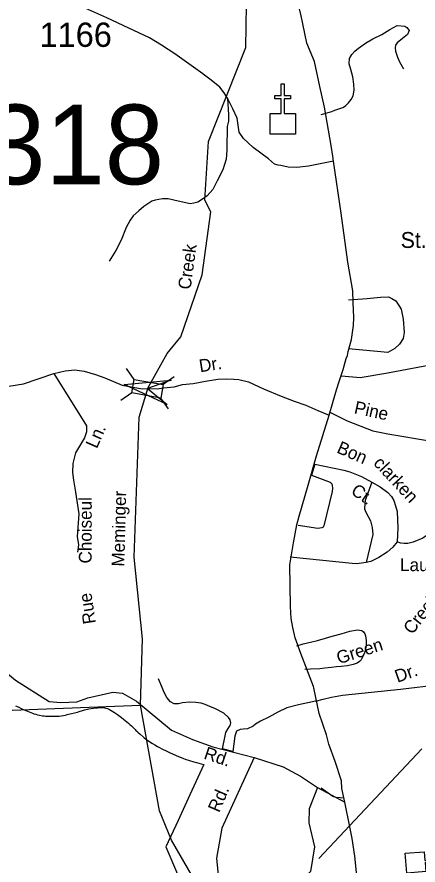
# Model space of a CAD drawing. Extents: x 884530 to 1028605, y 526725 to 653634.
# Drawn here: x 971226 to 973288, y 571686 to 576051 of the extents above; entities that cross this region are included whole.
import ezdxf

# ---------------------------------------------------------------- set-up
doc = ezdxf.new("R2010")
doc.units = 0
for name, color, linetype in [('Exist Boundary Land Use Park National US Park Service', 7, 'Continuous'), ('Exist Cultural Church CELL', 7, 'Continuous'), ('Exist Cultural Church Label', 7, 'Continuous'), ('Exist Cultural Educational Facility Elementary CELL', 7, 'Continuous'), ('Exist Hydrographic Creek Single Shore', 7, 'Continuous'), ('Exist Hydrographic Creek Single Shore Label', 7, 'Continuous'), ('Exist Hydrographic Misc Water Feature', 7, 'Continuous'), ('Exist Road Non-System Type 51', 7, 'Continuous'), ('Exist Road Non-System Type 51 Label', 7, 'Continuous'), ('Exist Road Primary NC Attributed', 7, 'Continuous'), ('Exist Road Secondary Structure Standard Bridge Attributed CELL', 7, 'Continuous'), ('Exist Road Secondary Structure Standard Bridge CELL', 7, 'Continuous'), ('Exist Road Secondary Structure Standard Bridge Number Label', 7, 'Continuous'), ('Exist Road Secondary Type 51 Attributed', 7, 'Continuous'), ('Exist Road Secondary Type 51 Label', 7, 'Continuous'), ('Exist Road Secondary Type 51 Number Label', 7, 'Continuous')]:
    doc.layers.add(name, color=color, linetype=linetype)

msp = doc.modelspace()

# ---------------------------------------------------------------- linework, layer by layer
at = {"layer": 'Exist Boundary Land Use Park National US Park Service'}
for points in [[(971218.8, 572506.1), (971231, 572500), (971250.8, 572490.6)], [(971250.8, 572490.6), (971261.9, 572485.7), (971288.9, 572475.2), (971305.6, 572468.3), (971313, 572465.5), (971322.1, 572462.6), (971331.7, 572460.1), (971341.2, 572458), (971357.1, 572454.9), (971365, 572453.8), (971372.8, 572452.9), (971382.4, 572452.4), (971400.4, 572452.1), (971424.6, 572452.4), (971433.2, 572452.7), (971442.7, 572453.4), (971453.1, 572454.6), (971464.4, 572456.5), (971474.8, 572458.5), (971484.2, 572460.5), (971505.8, 572465.6), (971521.3, 572469.6), (971536, 572473.8), (971545.4, 572476.8), (971563, 572482.7), (971572, 572485.3), (971582, 572487.6), (971595.2, 572490.4), (971607.8, 572492.3), (971632.2, 572495.3), (971640.7, 572496.2), (971655.4, 572497), (971669.3, 572497.4), (971672.4, 572497.3), (971676.5, 572496.3), (971682.4, 572494.6), (971691, 572491.7), (971693.9, 572490.4), (971701.5, 572486.7), (971710.1, 572482), (971718.7, 572476.9), (971727.3, 572471.6), (971731.5, 572468.9), (971742.2, 572461.3), (971762.9, 572446), (971774, 572437.1), (971798.3, 572416.9), (971806.5, 572410.2), (971814.2, 572403.4), (971819.2, 572398.6), (971823.2, 572394.6), (971833.9, 572383.4), (971837.2, 572379.8), (971842, 572375.1), (971847.4, 572369.8), (971858.7, 572359.7), (971874, 572346.6), (971879.7, 572342), (971892, 572332.8), (971909, 572321.2), (971921.9, 572312.8), (971934.7, 572304.8), (971947.9, 572297), (971959.1, 572290.7), (971970.1, 572285), (971996, 572272.1), (972010.6, 572265.2), (972043.8, 572250.2), (972056.7, 572245), (972069.9, 572239.9), (972081.5, 572235.6), (972091.3, 572232.1), (972135.8, 572217.8), (972149.5, 572213.7), (972173.5, 572207.1), (972185.7, 572203.6), (972114.4, 572048.4), (972054.3, 571916.3), (971991.8, 571780.9), (972055.9, 571626.7)]]:
    msp.add_lwpolyline(points, dxfattribs=at)
at = {"layer": 'Exist Cultural Church CELL'}
msp.add_lwpolyline([(972526.8, 575554.6), (972583.7, 575554.7), (972583.7, 575630.9), (972551.7, 575630.9), (972551.7, 575646.9), (972583.7, 575646.9), (972583.7, 575707), (972599.7, 575707), (972599.7, 575646.9), (972631.7, 575646.9), (972631.7, 575630.9), (972599.7, 575630.9), (972599.7, 575554.7), (972657.4, 575554.6), (972657.4, 575448.2), (972526.8, 575448.2)], close=True, dxfattribs=at)
at = {"layer": 'Exist Cultural Educational Facility Elementary CELL'}
msp.add_lwpolyline([(973222.2, 571746.8), (973319.7, 571755.2), (973323.7, 571709.4), (973398.5, 571715.9), (973418.6, 571764.8), (973452.6, 571710.9), (973324.5, 571699.8), (973328.5, 571653.9), (973231, 571645.5)], close=True, dxfattribs=at)
at = {"layer": 'Exist Hydrographic Creek Single Shore'}
for points in [[(971860, 572509.4), (971871.8, 572850.4), (971827.9, 573271.4), (971853.3, 573991.6), (971899.7, 574145.2), (971997.9, 574319.5), (972067.4, 574405.3), (972178.5, 574724.7), (972223.1, 575048.7), (972191.7, 575108.4), (972210.5, 575410), (972402.4, 575895), (972409.5, 576334.7), (972487.1, 576415.2), (972690.3, 576499.7), (973092.5, 576657.7), (973234.5, 576664.3), (973251.5, 576753.9), (973473.4, 576911.8), (973652.5, 576903.3)], [(972273.1, 571374.9), (972019.4, 571813.7), (971957.8, 571965.9), (971860, 572509.4)]]:
    msp.add_lwpolyline(points, dxfattribs=at)
at = {"layer": 'Exist Hydrographic Misc Water Feature'}
msp.add_line((971200.3, 572483.3), (971860, 572509.4), dxfattribs=at)
at = {"layer": 'Exist Road Non-System Type 51'}
for p, q in [((972756.5, 573750.4), (972740, 573692.9)), ((972335.9, 572271.6), (972283.2, 572285.3))]:
    msp.add_line(p, q, dxfattribs=at)
for points in [[(972789.6, 575550), (972832.5, 575562.1), (972844.6, 575565.6), (972860.2, 575571.6), (972886.2, 575580.6), (972900.5, 575585), (972915.5, 575593.5), (972931.2, 575608.7), (972944.7, 575626.9), (972954.3, 575646.2), (972960, 575674.8), (972958.1, 575705.9), (972952, 575743.5), (972942.3, 575780.4), (972933.6, 575810.5), (972935.8, 575838.2), (972947.3, 575857.9), (972963.5, 575875.6), (972981.8, 575891.3), (973017.7, 575917.2), (973055.9, 575939.4), (973101.3, 575961.8), (973143.4, 575986.9), (973181, 576007.1), (973219.3, 576003.4), (973229.6, 575996.8), (973238.1, 575989.1), (973243.2, 575981.1), (973234.7, 575960.9), (973207.3, 575941.1), (973180.5, 575918.8), (973172.7, 575906.5), (973169.7, 575892.6), (973172.1, 575875.3), (973181.7, 575843.8), (973192.2, 575820.2), (973206.1, 575795.9), (973210.3, 575788.9), (973213.2, 575784.1)], [(972308.3, 575634.2), (972313.1, 575547.8), (972312.7, 575515.6), (972306.5, 575487.6), (972306.5, 575447.3), (972304.4, 575416.3), (972304.4, 575366.6), (972301.3, 575319.1), (972283.7, 575264.2), (972255.8, 575208.4), (972232, 575163.4), (972204.1, 575131.3), (972175.2, 575109.6), (972155.6, 575098.2), (972135.9, 575093.1), (972116.3, 575090), (972031.8, 575109.4), (972002.6, 575115.8), (971973.7, 575115.8), (971935.8, 575108.7), (971919.5, 575103.2), (971878.6, 575076), (971852.7, 575054.3), (971823.8, 575028.4), (971807.3, 575005.7), (971787.6, 574967.4), (971761.8, 574903.3), (971733.9, 574849.5), (971699.8, 574794.7)], [(972930.9, 574595.8), (973026.5, 574602.1), (973094.3, 574609.7), (973136.6, 574610.4), (973153.2, 574602.7), (973173.9, 574589.6), (973201.6, 574546.7), (973211.3, 574495.4), (973216.9, 574427.6), (973212, 574397.1), (973192, 574368.1), (973168.5, 574345.2), (973132.5, 574324.4), (972930.7, 574343.7)], [(972894.4, 574204.1), (972991, 574196.4), (973121.9, 574218.1), (973368.7, 574265.2), (973581.8, 574295), (973854.4, 574349.5), (974036.8, 574399.2)], [(971414.7, 574216.8), (971583, 573947.8), (971583.1, 573916.3), (971572.1, 573885.3), (971526.1, 573808.2), (971512.6, 573753), (971511.9, 573707.7), (971515.9, 573667.9), (971526.9, 573605), (971544.4, 573494.9), (971534.9, 573376.8), (971541.6, 573335.2), (971537.6, 573296.3)], [(972837.5, 574015.7), (972924.2, 573972.3), (973056.1, 573921.6), (973133.3, 573905.3), (973357.4, 573867.4), (973394.2, 573854.8)], [(972756.5, 573750.4), (972905.6, 573719.4), (972936.8, 573709.6), (972997.4, 573685.8), (973051, 573657.8)], [(972740, 573692.9), (972836.1, 573657.8), (972844.2, 573648.7), (972847, 573639.5), (972848.9, 573625.5), (972846, 573609.6), (972803.8, 573433.1), (972799.5, 573426.2), (972793, 573421.5), (972772.6, 573418.5), (972672, 573433.9)], [(973051, 573657.8), (973016.7, 573562.2), (973014.2, 573545.5), (973011.9, 573520.1), (973018.8, 573501.9), (973044.1, 573458.2), (973053, 573423.4), (973055.1, 573388), (973021.8, 573243.4)], [(973051, 573657.8), (973093.3, 573632.6), (973133, 573603.3), (973150.8, 573583.3), (973164.2, 573562.2), (973172.9, 573534.7), (973180.4, 573506.7), (973183.9, 573421.6), (973180, 573349.5)], [(973505, 573517.6), (973381.3, 573425.4), (973350.9, 573394.9), (973312.8, 573368.7), (973262.3, 573347.5), (973234.9, 573341.3), (973216.5, 573340.9), (973200.1, 573343.6), (973180, 573349.5)], [(973180, 573349.5), (973158.4, 573322.8), (973129.4, 573296.9), (973086, 573269.6), (973046, 573248.1), (973021.8, 573243.4)], [(973021.8, 573243.4), (972973.6, 573236.6), (972949.5, 573237.9), (972629.7, 573270.5)], [(972664.8, 572814.4), (972697.3, 572825.1), (972742.7, 572835.2), (972770.5, 572842.7), (972812.1, 572854.5), (972846.8, 572864.1), (972893.3, 572876.9), (972937.1, 572889.7), (972976, 572897.2), (972987.2, 572896.1), (972998.5, 572893.5), (973008.1, 572887.1), (973014.5, 572876.9), (973017.1, 572866.3), (973022, 572842.7), (973022, 572812.3), (973012.3, 572778.7), (973000.6, 572753), (972994.8, 572742.4), (972987.8, 572734.3), (972974.4, 572726.3), (972953.6, 572717.8), (972925.9, 572711.8), (972892.5, 572708.2), (972868.2, 572706.1), (972843.7, 572702.8), (972809.4, 572699.6), (972783.3, 572696.4), (972734.2, 572693.8), (972706.4, 572693.2)], [(972283.2, 572285.3), (972295.4, 572352.2), (972300.3, 572368.2), (972311.4, 572388.4), (972321.4, 572404.1), (972324.5, 572418.5), (972322.4, 572433.5), (972313.4, 572446.6), (972289.2, 572468.8), (972246.4, 572490.7), (972216.7, 572502.5), (972194, 572512), (972173.3, 572519), (972145, 572523.9), (972112.8, 572524.5), (972077.1, 572520.7), (972056.2, 572517), (972033.1, 572517), (972015, 572527), (971995.9, 572549.1), (971981.8, 572575.2), (971971.8, 572600.4), (971953.6, 572644.5)], [(972761.2, 572529.5), (972799.9, 572540.3), (972843.4, 572550.1), (972899.6, 572560.7), (973197.4, 572592.1), (973397.9, 572615.4)], [(972761.2, 572529.5), (972721.8, 572521.9), (972672.9, 572511.8), (972612.8, 572495.6), (972567.7, 572472.5), (972521.5, 572447.1), (972477.5, 572427.4), (972452.1, 572411.2), (972439.4, 572402), (972410.6, 572388.1), (972388.7, 572385.8), (972372.5, 572384.6), (972353.9, 572375.4), (972345.9, 572350), (972335.9, 572271.6)], [(972908.2, 572030.2), (972866.5, 572033.7), (972849.9, 572039.6), (972789.3, 572081.5)]]:
    msp.add_lwpolyline(points, dxfattribs=at)
at = {"layer": 'Exist Road Primary NC Attributed'}
for points in [[(972853.3, 575309.1), (972850.2, 575335.2), (972842.1, 575389.5), (972806.8, 575586.7), (972782.6, 575693.6), (972755, 575822.8), (972715.5, 575916.6), (972685.8, 576065.3), (972652.8, 576194.1)], [(972831.8, 574002.5), (972868.6, 574131.6), (972882.1, 574175.2), (972902.3, 574236.6), (972918.3, 574294.1), (972924.8, 574309.8), (972929.4, 574329.7), (972945.6, 574391.2), (972956.1, 574462.8), (972957.5, 574504.8), (972954.2, 574581), (972952.3, 574641.1), (972927.4, 574790.1), (972892.1, 575041.4), (972853.3, 575309.1)], [(972910.8, 572009.8), (972896.7, 572080), (972894.4, 572119.7), (972861.7, 572220.2), (972829, 572309), (972817.3, 572355.8), (972779.9, 572465.7), (972751.5, 572598.7), (972749.6, 572604.8), (972685.4, 572775.1), (972656.3, 572856.1), (972644.1, 572908.6), (972635.6, 572955), (972631.9, 573017.1), (972629.2, 573231.4), (972647.3, 573344.9), (972664.4, 573438.3), (972676.1, 573481.9), (972723.5, 573642.4), (972766.7, 573793), (972831.8, 574002.5)], [(972980.9, 571425.3), (972980.8, 571521.3), (972971.5, 571647.5), (972962.2, 571731.7), (972949.5, 571822.6), (972937.5, 571883), (972910.8, 572009.8)]]:
    msp.add_lwpolyline(points, dxfattribs=at)
at = {"layer": 'Exist Road Secondary Structure Standard Bridge Attributed CELL'}
msp.add_lwpolyline([(971997.2, 574057.5), (971776, 574160.1), (972018.9, 574181.8), (971896.1, 574139.1)], close=True, dxfattribs=at)
at = {"layer": 'Exist Road Secondary Structure Standard Bridge CELL'}
for p, q in [((971828.3, 574184.8), (971788.7, 574241.4)), ((972033.9, 574199.4), (971977.3, 574159.9)), ((971816.3, 574116.9), (971759.8, 574077.3)), ((972004.7, 574033.8), (971965.1, 574090.3))]:
    msp.add_line(p, q, dxfattribs=at)
msp.add_lwpolyline([(971965.1, 574090.3), (971816.3, 574116.6), (971828.5, 574186.1), (971977.3, 574159.9)], close=True, dxfattribs=at)
at = {"layer": 'Exist Road Secondary Type 51 Attributed'}
for points in [[(972853.3, 575309.1), (972784.8, 575295.3), (972724.3, 575283.5), (972664.2, 575277.5), (972620.2, 575279), (972582.3, 575286.3), (972568.4, 575288.8), (972550.7, 575293.4), (972519.4, 575320.6), (972439.6, 575379.4), (972391.2, 575425.1), (972368.5, 575459.2), (972358.6, 575530.3), (972336.4, 575579.2), (972325, 575599.4), (972308.3, 575634.2), (972291.2, 575660.7), (972268.2, 575690.9), (972223.8, 575726), (972182.7, 575757.2), (972180.8, 575759.3), (972037.7, 575861), (971968.5, 575905.5), (971906.6, 575944.1), (971800.4, 575993.9), (971688, 576047.8), (971563.9, 576102.1)], [(970902.1, 574106), (971258.7, 574163.6), (971414.7, 574216.8), (971474, 574230.6), (971523.7, 574234.8), (971570.6, 574229.1), (971630.2, 574212.1), (971677.1, 574193.6), (971766.6, 574156.7), (971870.2, 574138.2), (971896.3, 574139.2)], [(971896.3, 574139.2), (971946.3, 574137.6), (971978.4, 574142.6), (972034.7, 574148.6), (972076.9, 574159), (972131.3, 574165.3), (972195.7, 574177), (972258.1, 574186.7), (972304.2, 574189.2), (972340.2, 574187.9), (972366.1, 574185.2), (972415.7, 574173.4), (972492.6, 574138.3), (972583.5, 574099.7), (972651.4, 574073.5), (972710.8, 574052.6), (972773.2, 574025.6), (972831.8, 574002.5)], [(969110.8, 572518.7), (969198.7, 572529.9), (969718.8, 572638.5), (970024.6, 572707.7), (970434.3, 572786.3), (970752.4, 572823.8), (970935.8, 572808.8), (971072.3, 572758.3), (971218.8, 572638.8), (971390.9, 572528.3), (971450.8, 572522.7), (971533.1, 572526.4), (971589.2, 572547), (971718.3, 572577), (971768.8, 572571.4), (971839.9, 572530.2), (972020.7, 572380.6), (972127.4, 572331.9), (972232.2, 572294.5), (972445.5, 572240.2)], [(972445.5, 572240.2), (972278.7, 571876.2), (972251.2, 571722.6), (972267.7, 571563.6), (972266, 571425.3), (972223.8, 571366.1), (972119.7, 571261.9), (972097.8, 571201.6), (972127, 571111.9), (972166.9, 570971.1), (972161.7, 570934.5), (972127, 570878.9), (971961.8, 570670.2)], [(972445.5, 572240.2), (972595.1, 572191.5), (972683.1, 572144.7), (972771, 572084.8)], [(972771, 572084.8), (972728.8, 571976), (972726.6, 571903.6), (972755.1, 571780.7), (972735.4, 571653.4), (972636.7, 571545.9), (972555.6, 571456), (972540.3, 571418.7), (972566.6, 571381.4), (972623.6, 571361.6), (972790.2, 571381.4), (972980.9, 571425.3)], [(972771, 572084.8), (972910.8, 572009.8)]]:
    msp.add_lwpolyline(points, dxfattribs=at)
at = {"layer": 'Exist Road Secondary Type 51 Label'}
msp.add_lwpolyline([(973307.6, 572284.2), (972777.1, 571720.1)], dxfattribs=at)

# ---------------------------------------------------------------- texts
at = {"layer": 'Exist Cultural Church Label'}
msp.add_text('St. John', height=82.02, dxfattribs=at).set_placement((973198.8, 574862.5))
at = {"layer": 'Exist Hydrographic Creek Single Shore Label'}
for s, rotation, p in [('Creek', 82.1633, (972117.9, 574645.6)), ('Creek', 82.1633, (972117.9, 574645.6)), ('Meminger', 88.5152, (971777.4, 573222)), ('Meminger', 88.5152, (971777.4, 573222))]:
    msp.add_text(s, height=65.62, rotation=rotation, dxfattribs=at).set_placement(p)
at = {"layer": 'Exist Road Non-System Type 51 Label'}
for s, rotation, p in [('Pine', 347.6701, (972955.7, 574011.9)), ('Ln.', 66.0652, (971636, 573826.2)), ('Bon', 336.5493, (972865.4, 573810.8)), ('clarken', 312.9712, (973054.7, 573751.7)), ('Ct.', 325.5208, (972938, 573600)), ('Choiseul', 89.932, (971609.6, 573238.6)), ('Rue', 98.6799, (971631.8, 572931.9)), ('Creek', 51.9441, (973258.1, 572869)), ('Green', 18.0124, (972881.3, 572719.4)), ('Dr.', 19.5021, (973182.2, 572624.2))]:
    msp.add_text(s, height=65.62, rotation=rotation, dxfattribs=at).set_placement(p)
msp.add_text('Laurel St.', height=65.62, dxfattribs=at).set_placement((973195.7, 573199.1))
at = {"layer": 'Exist Road Secondary Structure Standard Bridge Number Label'}
msp.add_text('318', height=410.1, dxfattribs=at).set_placement((971067, 575190.2))
at = {"layer": 'Exist Road Secondary Type 51 Label'}
for s, rotation, p in [('Dr.', 8.876, (972167.3, 574222.4)), ('Rd.', 341.5039, (972182.2, 572235.1)), ('Rd.', 66.6615, (972265.1, 571952.8))]:
    msp.add_text(s, height=65.62, rotation=rotation, dxfattribs=at).set_placement(p)
at = {"layer": 'Exist Road Secondary Type 51 Number Label'}
msp.add_text('1166', height=125, dxfattribs=at).set_placement((971341.6, 575897.6))

doc.saveas('drawing.dxf')
